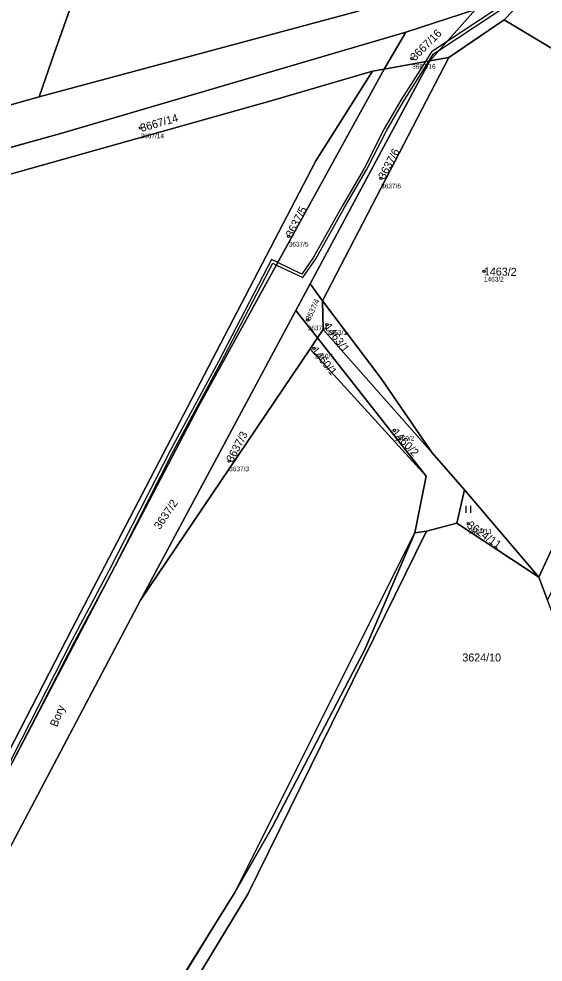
# Model space of a CAD drawing. Extents: x -761174 to -757114, y -1063806 to -1059397.
# Drawn here: x -759587.4 to -759476, y -1061272.3 to -1061071.9 of the extents above; entities that cross this region are included whole.
import ezdxf

# ---------------------------------------------------------------- set-up
doc = ezdxf.new("R2010")
doc.units = 0
for name, color, linetype in [('Definiční body', 7, 'Continuous'), ('Hranice parcel', 7, 'Continuous'), ('Parcelní čísla', 7, 'Continuous'), ('Polygon parcely', 7, 'Continuous'), ('Pop  PČ popisy', 7, 'Continuous'), ('Vnitřní kresba', 7, 'Continuous'), ('Věcná břemena k části', 7, 'Continuous'), ('Značky kultur', 7, 'Continuous')]:
    doc.layers.add(name, color=color, linetype=linetype)

msp = doc.modelspace()

# ---------------------------------------------------------------- linework, layer by layer
at = {"layer": 'Definiční body'}
for centre in [(-759503.85, -1061080.36), (-759561.59, -1061095.13), (-759510.45, -1061105.77), (-759530.09, -1061118.13), (-759488.6, -1061125.56), (-759526.07, -1061135.92), (-759521.92, -1061136.9), (-759524.72, -1061141.91), (-759507.63, -1061159.37), (-759542.74, -1061165.87), (-759491.88, -1061179.15)]:
    msp.add_circle(centre, 0.25, dxfattribs=at)
at = {"layer": 'Hranice parcel'}
for p, q in [((-759561.71, -1061027.86), (-759579.84, -1061079.08)), ((-759505.17, -1061074.73), (-759490.36, -1061069.94)), ((-759500.06, -1061080.83), (-759490.36, -1061069.94)), ((-759583.16, -1061088.5), (-759515.36, -1061070.3)), ((-759484.29, -1061072.14), (-759496.03, -1061080.1)), ((-759578.3, -1061096.23), (-759505.17, -1061074.73)), ((-759509.82, -1061082.59), (-759505.17, -1061074.73)), ((-759579.84, -1061079.08), (-759583.16, -1061088.5)), ((-759525.52, -1061128.2), (-759500.06, -1061080.83)), ((-759496.03, -1061080.1), (-759522.9, -1061131.79)), ((-759509.82, -1061082.59), (-759500.06, -1061080.83)), ((-759500.06, -1061080.83), (-759496.03, -1061080.1)), ((-759512.31, -1061083.04), (-759509.82, -1061082.59)), ((-759694.81, -1061128.5), (-759578.3, -1061096.23)), ((-759528.55, -1061133.85), (-759525.52, -1061128.2)), ((-759522.9, -1061131.79), (-759525.52, -1061128.2)), ((-759522.9, -1061131.79), (-759522.75, -1061137.89)), ((-759561.56, -1061195.4), (-759528.55, -1061133.85)), ((-759523.98, -1061139.71), (-759528.55, -1061133.85)), ((-759522.75, -1061137.89), (-759523.98, -1061139.71)), ((-759522.75, -1061137.89), (-759499.6, -1061164.15)), ((-759523.98, -1061139.71), (-759525.55, -1061142.04)), ((-759500.88, -1061169.05), (-759523.98, -1061139.71)), ((-759561.56, -1061195.4), (-759525.55, -1061142.04)), ((-759525.55, -1061142.04), (-759500.88, -1061169.05)), ((-759499.6, -1061164.15), (-759492.7, -1061171.97)), ((-759500.88, -1061169.05), (-759503.3, -1061181.11)), ((-759494.34, -1061179.03), (-759492.7, -1061171.97)), ((-759492.7, -1061171.97), (-759476.92, -1061190.55)), ((-759500.83, -1061180.78), (-759494.34, -1061179.03)), ((-759476.92, -1061190.55), (-759494.34, -1061179.03)), ((-759503.3, -1061181.11), (-759500.83, -1061180.78)), ((-759476.92, -1061190.55), (-759475.1, -1061195.42))]:
    msp.add_line(p, q, dxfattribs=at)
for points in [[(-759445.02, -1061020.79), (-759448.41, -1061031.62), (-759459.16, -1061046.84), (-759474.97, -1061062.37), (-759484.29, -1061072.14)], [(-759476.92, -1061190.55), (-759458.17, -1061150.08), (-759440.38, -1061098.45), (-759449.25, -1061093.14), (-759484.29, -1061072.14)], [(-759684.74, -1061131.39), (-759657.77, -1061124.2), (-759533.6, -1061089.29), (-759512.31, -1061083.04)], [(-759509.82, -1061082.59), (-759549.25, -1061154.29), (-759598.57, -1061248.41)], [(-759512.31, -1061083.04), (-759524.35, -1061102.05), (-759576.2, -1061201.61), (-759590.72, -1061229.75), (-759598.57, -1061248.41)], [(-759583.16, -1061088.5), (-759589.91, -1061090.38), (-759672.43, -1061114.03)], [(-759499.6, -1061164.15), (-759510.44, -1061148.29), (-759522.9, -1061131.79)], [(-759500.83, -1061180.78), (-759538.77, -1061257.85), (-759614.06, -1061382.1), (-759638.28, -1061437.62), (-759669.91, -1061486.37), (-759672.71, -1061485.65)], [(-759503.3, -1061181.11), (-759513.84, -1061205.74), (-759533.59, -1061243.67), (-759541.55, -1061257.52), (-759594.77, -1061342.88), (-759607.12, -1061362.68), (-759610.21, -1061369.53), (-759617.59, -1061385.87), (-759629.48, -1061408.92), (-759650.61, -1061449.87), (-759672.71, -1061485.65)], [(-759725.41, -1061498.08), (-759722.14, -1061491.66), (-759694.19, -1061452.62), (-759652.77, -1061387.09), (-759615.25, -1061306.22), (-759591.61, -1061252.2), (-759561.56, -1061195.4)]]:
    msp.add_lwpolyline(points, dxfattribs=at)
at = {"layer": 'Polygon parcely'}
for points in [[(-759556.84, -1060933.07), (-759620.09, -1060987.09), (-759646.22, -1061008.2), (-759670.92, -1061028.23), (-759640.9, -1061023.6), (-759629.63, -1061027.31), (-759624.32, -1061062.58), (-759631.73, -1061070.47), (-759666.98, -1061066.12), (-759671.35, -1061066.48), (-759671.87, -1061113.19), (-759672.43, -1061114.03), (-759589.91, -1061090.38), (-759583.16, -1061088.5), (-759579.84, -1061079.08), (-759561.71, -1061027.86), (-759558.81, -1061019.68), (-759554.39, -1061005.78), (-759537.44, -1060952.45)], [(-759531.89, -1060959.4), (-759519.28, -1060974.68), (-759503.07, -1060985.9), (-759464.91, -1061001.33), (-759457.91, -1061009.37), (-759456.17, -1061018.93), (-759460.51, -1061028.82), (-759470.87, -1061042.41), (-759480.67, -1061052.37), (-759493.07, -1061062.89), (-759515.36, -1061070.3), (-759583.16, -1061088.5), (-759589.91, -1061090.38), (-759672.43, -1061114.03), (-759727.68, -1061131.51), (-759870.23, -1061168.95)], [(-759791.26, -1061154.06), (-759777.66, -1061150.51), (-759708.86, -1061132.39), (-759694.81, -1061128.5), (-759578.3, -1061096.23), (-759505.17, -1061074.73), (-759490.36, -1061069.94), (-759465.93, -1061047.78), (-759445.02, -1061020.79), (-759447.54, -1061006.27), (-759460.26, -1060995.09), (-759497.71, -1060980.73), (-759514.19, -1060969.84)], [(-759561.71, -1061027.86), (-759579.84, -1061079.08), (-759583.16, -1061088.5), (-759515.36, -1061070.3)], [(-759474.97, -1061062.37), (-759484.29, -1061072.14), (-759449.25, -1061093.14), (-759440.38, -1061098.45), (-759458.17, -1061150.08), (-759476.92, -1061190.55), (-759475.1, -1061195.42), (-759472.34, -1061189.7), (-759453.06, -1061149.82), (-759437.21, -1061099.6), (-759429.79, -1061083.5), (-759425.64, -1061077.18), (-759405.87, -1061047.09)], [(-759615.25, -1061306.22), (-759591.61, -1061252.2), (-759561.56, -1061195.4), (-759528.55, -1061133.85), (-759525.52, -1061128.2), (-759500.06, -1061080.83), (-759509.82, -1061082.59), (-759549.25, -1061154.29), (-759598.57, -1061248.41), (-759602.51, -1061257.8), (-759621.56, -1061303.12)], [(-759471.46, -1061283.91), (-759459.86, -1061233.15), (-759457.56, -1061233.42), (-759450.84, -1061210.18), (-759473.77, -1061198.96), (-759475.1, -1061195.42), (-759476.92, -1061190.55), (-759494.34, -1061179.03), (-759500.83, -1061180.78), (-759538.77, -1061257.85), (-759614.06, -1061382.1)]]:
    msp.add_lwpolyline(points, dxfattribs=at)
for points in [[(-759445.02, -1061020.79), (-759465.93, -1061047.78), (-759490.36, -1061069.94), (-759500.06, -1061080.83), (-759496.03, -1061080.1), (-759484.29, -1061072.14), (-759474.97, -1061062.37), (-759459.16, -1061046.84), (-759448.41, -1061031.62)], [(-759500.06, -1061080.83), (-759490.36, -1061069.94), (-759505.17, -1061074.73), (-759509.82, -1061082.59)], [(-759440.38, -1061098.45), (-759449.25, -1061093.14), (-759484.29, -1061072.14), (-759496.03, -1061080.1), (-759522.9, -1061131.79), (-759510.44, -1061148.29), (-759499.6, -1061164.15), (-759492.7, -1061171.97), (-759476.92, -1061190.55), (-759458.17, -1061150.08)], [(-759533.6, -1061089.29), (-759512.31, -1061083.04), (-759509.82, -1061082.59), (-759505.17, -1061074.73), (-759578.3, -1061096.23), (-759694.81, -1061128.5), (-759684.74, -1061131.39), (-759657.77, -1061124.2)], [(-759500.06, -1061080.83), (-759525.52, -1061128.2), (-759522.9, -1061131.79), (-759496.03, -1061080.1)], [(-759726.47, -1061161.09), (-759688.59, -1061189.43), (-759675.65, -1061199.03), (-759670.22, -1061222.15), (-759605.22, -1061256.41), (-759602.51, -1061257.8), (-759598.57, -1061248.41), (-759590.72, -1061229.75), (-759576.2, -1061201.61), (-759524.35, -1061102.05), (-759512.31, -1061083.04), (-759533.6, -1061089.29), (-759657.77, -1061124.2), (-759684.74, -1061131.39), (-759712.5, -1061143.22), (-759714.17, -1061144.7)], [(-759590.72, -1061229.75), (-759598.57, -1061248.41), (-759549.25, -1061154.29), (-759509.82, -1061082.59), (-759512.31, -1061083.04), (-759524.35, -1061102.05), (-759576.2, -1061201.61)], [(-759522.9, -1061131.79), (-759525.52, -1061128.2), (-759528.55, -1061133.85), (-759523.98, -1061139.71), (-759522.75, -1061137.89)], [(-759522.9, -1061131.79), (-759522.75, -1061137.89), (-759499.6, -1061164.15), (-759510.44, -1061148.29)], [(-759525.55, -1061142.04), (-759523.98, -1061139.71), (-759528.55, -1061133.85), (-759561.56, -1061195.4)], [(-759494.34, -1061179.03), (-759492.7, -1061171.97), (-759499.6, -1061164.15), (-759522.75, -1061137.89), (-759523.98, -1061139.71), (-759500.88, -1061169.05), (-759503.3, -1061181.11), (-759500.83, -1061180.78)], [(-759500.88, -1061169.05), (-759523.98, -1061139.71), (-759525.55, -1061142.04)], [(-759500.88, -1061169.05), (-759525.55, -1061142.04), (-759561.56, -1061195.4), (-759591.61, -1061252.2), (-759615.25, -1061306.22), (-759652.77, -1061387.09), (-759694.19, -1061452.62), (-759722.14, -1061491.66), (-759725.41, -1061498.08), (-759674.36, -1061485.23), (-759672.71, -1061485.65), (-759650.61, -1061449.87), (-759629.48, -1061408.92), (-759617.59, -1061385.87), (-759610.21, -1061369.53), (-759607.12, -1061362.68), (-759594.77, -1061342.88), (-759541.55, -1061257.52), (-759533.59, -1061243.67), (-759513.84, -1061205.74), (-759503.3, -1061181.11)], [(-759476.92, -1061190.55), (-759492.7, -1061171.97), (-759494.34, -1061179.03)], [(-759594.77, -1061342.88), (-759607.12, -1061362.68), (-759610.21, -1061369.53), (-759617.59, -1061385.87), (-759629.48, -1061408.92), (-759650.61, -1061449.87), (-759672.71, -1061485.65), (-759669.91, -1061486.37), (-759638.28, -1061437.62), (-759614.06, -1061382.1), (-759538.77, -1061257.85), (-759500.83, -1061180.78), (-759503.3, -1061181.11), (-759513.84, -1061205.74), (-759533.59, -1061243.67), (-759541.55, -1061257.52)]]:
    msp.add_lwpolyline(points, close=True, dxfattribs=at)
at = {"layer": 'Vnitřní kresba'}
for p, q in [((-759541.55, -1061257.52), (-759503.3, -1061181.11)), ((-759610.21, -1061369.53), (-759541.55, -1061257.52))]:
    msp.add_line(p, q, dxfattribs=at)
at = {"layer": 'Věcná břemena k části'}
msp.add_lwpolyline([(-759483.53, -1061068.25), (-759496.42, -1061076.74), (-759499.72, -1061078.91), (-759501.05, -1061081.01), (-759506.23, -1061089.16), (-759509.78, -1061095.3), (-759514.05, -1061103.68), (-759518.73, -1061111.69), (-759524.79, -1061122.55), (-759527.29, -1061126.13), (-759532.42, -1061123.68), (-759532.71, -1061124.21), (-759527.09, -1061126.89), (-759524.29, -1061122.87), (-759518.21, -1061111.99), (-759513.53, -1061103.96), (-759509.26, -1061095.58), (-759505.71, -1061089.48), (-759500.25, -1061080.86), (-759499.28, -1061079.35), (-759497.96, -1061078.48), (-759483.17, -1061068.73)], dxfattribs=at)
msp.add_lwpolyline([(-759532.71, -1061124.21), (-759532.42, -1061123.68), (-759533.72, -1061123.05), (-759545.02, -1061144.71), (-759555.13, -1061163.39), (-759568.29, -1061189.2), (-759576.19, -1061203.96), (-759588.74, -1061228.54), (-759592.77, -1061237.35), (-759584.55, -1061221.65), (-759575.65, -1061204.24), (-759567.7, -1061189.51), (-759554.59, -1061163.67), (-759544.5, -1061144.99), (-759533.46, -1061123.85)], close=True, dxfattribs=at)
at = {"layer": 'Značky kultur'}
for p, q in [((-759492.39, -1061176.85), (-759492.39, -1061175.35)), ((-759491.39, -1061176.85), (-759491.39, -1061175.35))]:
    msp.add_line(p, q, dxfattribs=at)

# ---------------------------------------------------------------- texts
at = {"layer": 'Definiční body'}
for s, p in [('3667/16', (-759503.85, -1061082.52)), ('3667/14', (-759561.59, -1061097.29)), ('3637/6', (-759510.45, -1061107.93)), ('3637/5', (-759530.09, -1061120.29)), ('1463/2', (-759488.6, -1061127.72)), ('3637/4', (-759526.07, -1061138.08)), ('1463/1', (-759521.92, -1061139.06)), ('1460/1', (-759524.72, -1061144.07)), ('1460/2', (-759507.63, -1061161.53)), ('3637/3', (-759542.74, -1061168.03)), ('3624/11', (-759491.88, -1061181.31))]:
    msp.add_text(s, height=1, dxfattribs=at).set_placement(p)
at = {"layer": 'Parcelní čísla'}
for s, height, rotation, p in [('3667/16', 1.7, 45, (-759503.25, -1061080.96)), ('3667/14', 1.7, 16, (-759561.35, -1061095.95)), ('3637/6', 1.7, 62, (-759509.7, -1061106.17)), ('3637/5', 1.7, 63, (-759529.33, -1061118.52)), ('1463/2', 1.7, 359, (-759488.61, -1061126.41)), ('3637/4', 1.19, 65, (-759525.53, -1061136.17)), ('1463/1', 1.7, 307, (-759522.6, -1061137.41)), ('1460/1', 1.7, 309, (-759525.38, -1061142.44)), ('3637/3', 1.7, 62, (-759541.99, -1061166.27)), ('1460/2', 1.7, 313, (-759508.25, -1061159.95)), ('3637/2', 1.7, 56, (-759557.46, -1061180.54)), ('3624/11', 1.7, 325, (-759492.37, -1061179.85))]:
    msp.add_text(s, height=height, rotation=rotation, dxfattribs=at).set_placement(p)
msp.add_text('3624/10', height=1.7, dxfattribs=at).set_placement((-759493.18, -1061208.44))
at = {"layer": 'Pop  PČ popisy'}
msp.add_text('Bory', height=1.7, rotation=68, dxfattribs=at).set_placement((-759579.33, -1061222.49))

doc.saveas('drawing.dxf')
